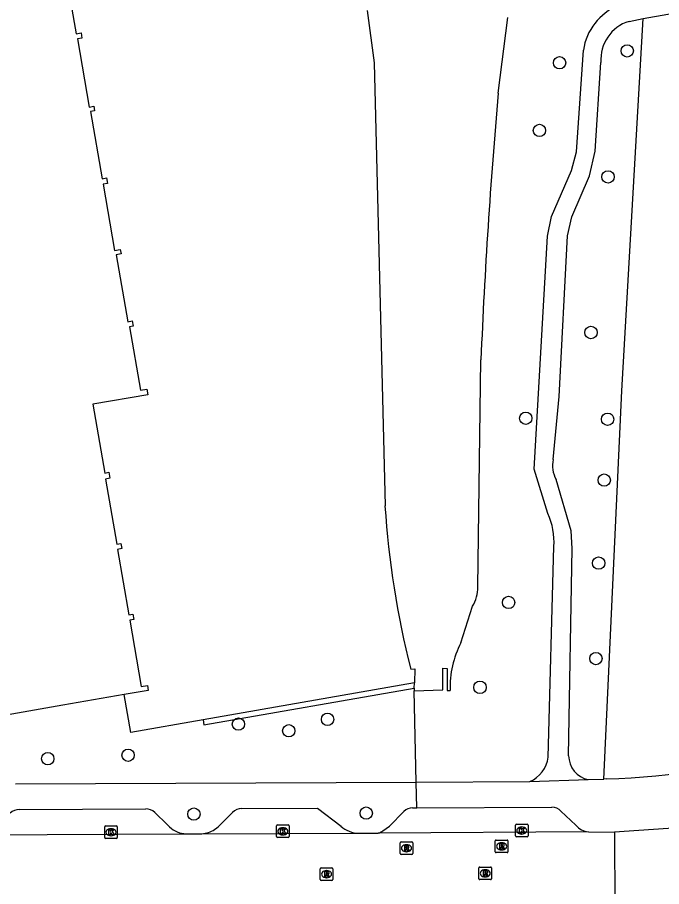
# Model space of a CAD drawing. Extents: x 157793 to 159380, y 380882 to 382313.
# Drawn here: x 158475.1 to 158526.2, y 381261.8 to 381330.7 of the extents above; entities that cross this region are included whole.
import ezdxf

# ---------------------------------------------------------------- set-up
doc = ezdxf.new("R2010")
doc.units = 0
for name, color, linetype in [('IMGEO_Boom', 7, 'Continuous'), ('IMGEO_Damwand', 7, 'Continuous'), ('IMGEO_Groenvoorziening', 7, 'Continuous'), ('IMGEO_Haag', 7, 'Continuous'), ('IMGEO_Kolk', 7, 'Continuous'), ('IMGEO_Pand', 7, 'Continuous'), ('IMGEO_Rijbaan_lokaal_gesloten', 7, 'Continuous'), ('IMGEO_Rijbaan_lokaal_open', 7, 'Continuous'), ('IMGEO_Rioolput', 7, 'Continuous'), ('IMGEO_Voetpad_halfverhard', 7, 'Continuous'), ('IMGEO_Voetpad_open', 7, 'Continuous'), ('IMGEO_Waterloop', 7, 'Continuous')]:
    doc.layers.add(name, color=color, linetype=linetype)

msp = doc.modelspace()

# ---------------------------------------------------------------- linework, layer by layer
at = {"layer": 'IMGEO_Boom'}
for centre in [(158523.464, 381328.013), (158518.102, 381327.066), (158516.499, 381321.704), (158521.938, 381318.027), (158520.59, 381305.696), (158515.413, 381298.899), (158521.91, 381298.821), (158521.637, 381293.999), (158521.197, 381287.426), (158514.06, 381284.308), (158520.984, 381279.865), (158511.789, 381277.58), (158492.631, 381274.667), (158499.705, 381275.045), (158496.626, 381274.135), (158477.52, 381271.929), (158483.882, 381272.203), (158502.771, 381267.612), (158489.107, 381267.54)]:
    msp.add_circle(centre, 0.489, dxfattribs=at)
at = {"layer": 'IMGEO_Damwand'}
for points in [[(158513.231, 381324.65), (158513.985, 381330.664)], [(158511.629, 381285.533), (158511.86, 381303.519)], [(158510.269, 381281.111), (158511.2, 381284.002)]]:
    msp.add_lwpolyline(points, dxfattribs=at)
for centre, radius, start, end in [((158979.62, 381283.78), 468.176, 174.99195, 177.58364), ((158508.46, 381285.595), 3.17, 329.82267, 358.87063), ((158517.128, 381277.594), 7.708, 152.85068, 181.90204)]:
    msp.add_arc(centre, radius, start, end, dxfattribs=at)
at = {"layer": 'IMGEO_Groenvoorziening'}
for points in [[(158521.619, 381270.311), (158523.034, 381301.067), (158524.716, 381330.587)], [(158506.739, 381270.073), (158506.572, 381277.299)], [(158489.836, 381275.004), (158484.103, 381274.001), (158483.577, 381277.007)]]:
    msp.add_lwpolyline(points, dxfattribs=at)
at = {"layer": 'IMGEO_Haag'}
for points in [[(158506.589, 381277.936), (158489.836, 381275.004)], [(158489.836, 381275.004), (158489.905, 381274.61), (158506.578, 381277.528)]]:
    msp.add_lwpolyline(points, dxfattribs=at)
at = {"layer": 'IMGEO_Kolk'}
for p, q in [((158514.672, 381266.735), (158515.524, 381266.735)), ((158482.03, 381265.675), (158482.03, 381266.527)), ((158482.105, 381266.601), (158482.957, 381266.601)), ((158482.518, 381266.381), (158482.543, 381266.381)), ((158483.031, 381266.527), (158483.031, 381265.675)), ((158495.651, 381265.749), (158495.651, 381266.601)), ((158495.726, 381266.675), (158496.578, 381266.675)), ((158496.139, 381266.455), (158496.164, 381266.455)), ((158496.652, 381266.601), (158496.652, 381265.749)), ((158514.597, 381265.809), (158514.597, 381266.661)), ((158515.085, 381266.515), (158515.11, 381266.515)), ((158515.598, 381266.661), (158515.598, 381265.809)), ((158482.957, 381265.601), (158482.105, 381265.601)), ((158482.541, 381265.821), (158482.516, 381265.821)), ((158496.578, 381265.675), (158495.726, 381265.675)), ((158496.162, 381265.895), (158496.137, 381265.895)), ((158515.524, 381265.735), (158514.672, 381265.735)), ((158515.108, 381265.955), (158515.083, 381265.955))]:
    msp.add_line(p, q, dxfattribs=at)
for points in [[(158514.672, 381266.735), (158515.524, 381266.735)], [(158482.03, 381265.675), (158482.03, 381266.527)], [(158482.105, 381266.601), (158482.957, 381266.601)], [(158482.351, 381266.301), (158482.474, 381266.301), (158482.474, 381266.15), (158482.604, 381266.301), (158482.768, 381266.301), (158482.622, 381266.15), (158482.775, 381265.901), (158482.623, 381265.901), (158482.538, 381266.065), (158482.474, 381265.998), (158482.474, 381265.901), (158482.351, 381265.901), (158482.351, 381266.301)], [(158483.031, 381266.527), (158483.031, 381265.675)], [(158495.651, 381265.749), (158495.651, 381266.601)], [(158495.726, 381266.675), (158496.578, 381266.675)], [(158495.972, 381266.375), (158496.095, 381266.375), (158496.095, 381266.224), (158496.225, 381266.375), (158496.389, 381266.375), (158496.243, 381266.224), (158496.396, 381265.975), (158496.244, 381265.975), (158496.159, 381266.139), (158496.095, 381266.072), (158496.095, 381265.975), (158495.972, 381265.975), (158495.972, 381266.375)], [(158496.652, 381266.601), (158496.652, 381265.749)], [(158514.597, 381265.809), (158514.597, 381266.661)], [(158514.918, 381266.435), (158515.041, 381266.435), (158515.041, 381266.284), (158515.171, 381266.435), (158515.335, 381266.435), (158515.189, 381266.284), (158515.342, 381266.035), (158515.19, 381266.035), (158515.105, 381266.199), (158515.041, 381266.132), (158515.041, 381266.035), (158514.918, 381266.035), (158514.918, 381266.435)], [(158515.598, 381266.661), (158515.598, 381265.809)], [(158482.957, 381265.601), (158482.105, 381265.601)], [(158496.578, 381265.675), (158495.726, 381265.675)], [(158515.524, 381265.735), (158514.672, 381265.735)]]:
    msp.add_lwpolyline(points, dxfattribs=at)
for centre, start, end in [((158514.674, 381266.659), 91.55205, 178.44795), ((158514.674, 381266.659), 91.55205, 178.44795), ((158515.522, 381266.659), 1.55205, 88.44795), ((158515.522, 381266.659), 1.55205, 88.44795), ((158482.107, 381266.525), 91.55205, 178.44795), ((158482.107, 381266.525), 91.55205, 178.44795), ((158482.955, 381266.525), 1.55205, 88.44795), ((158482.955, 381266.525), 1.55205, 88.44795), ((158495.728, 381266.599), 91.55205, 178.44795), ((158495.728, 381266.599), 91.55205, 178.44795), ((158496.576, 381266.599), 1.55205, 88.44795), ((158496.576, 381266.599), 1.55205, 88.44795), ((158482.107, 381265.677), 181.55205, 268.44795), ((158482.107, 381265.677), 181.55205, 268.44795), ((158482.955, 381265.677), 271.55205, 358.44795), ((158482.955, 381265.677), 271.55205, 358.44795), ((158495.728, 381265.751), 181.55205, 268.44795), ((158495.728, 381265.751), 181.55205, 268.44795), ((158496.576, 381265.751), 271.55205, 358.44795), ((158496.576, 381265.751), 271.55205, 358.44795), ((158514.674, 381265.811), 181.55205, 268.44795), ((158514.674, 381265.811), 181.55205, 268.44795), ((158515.522, 381265.811), 271.55205, 358.44795), ((158515.522, 381265.811), 271.55205, 358.44795)]:
    msp.add_arc(centre, 0.0765, start, end, dxfattribs=at)
for centre, major_axis, ratio, start_param, end_param in [((158482.517, 381266.101), (-0.387, 0.002), 0.722429, 4.712389, 7.853982), ((158482.542, 381266.101), (-0.39, 0.002), 0.717154, 1.570796, 4.712389), ((158496.138, 381266.175), (-0.387, 0.002), 0.722429, 4.712389, 7.853982), ((158496.163, 381266.175), (-0.39, 0.002), 0.717154, 1.570796, 4.712389), ((158515.084, 381266.235), (-0.387, 0.002), 0.722429, 4.712389, 7.853982), ((158515.109, 381266.235), (-0.39, 0.002), 0.717154, 1.570796, 4.712389)]:
    msp.add_ellipse(centre, major_axis=major_axis, ratio=ratio, start_param=start_param, end_param=end_param, dxfattribs=at)
at = {"layer": 'IMGEO_Pand'}
for points in [[(158478.847, 381334.637), (158479.765, 381329.369), (158480.156, 381329.437), (158480.229, 381329.023), (158479.865, 381328.959), (158480.805, 381323.562), (158481.163, 381323.624), (158481.228, 381323.254), (158480.898, 381323.196), (158481.824, 381317.879), (158482.173, 381317.939), (158482.249, 381317.503), (158481.902, 381317.442), (158482.814, 381312.201), (158483.27, 381312.281), (158483.333, 381311.919), (158482.946, 381311.852), (158483.87, 381306.548), (158484.216, 381306.608), (158484.286, 381306.204), (158483.994, 381306.153), (158484.87, 381301.123), (158485.368, 381301.21), (158485.445, 381300.77), (158481.089, 381300.011), (158482.038, 381294.561), (158482.36, 381294.617), (158482.443, 381294.143), (158482.09, 381294.082), (158482.99, 381288.917), (158483.31, 381288.973), (158483.38, 381288.572), (158483.044, 381288.513), (158483.947, 381283.328), (158484.257, 381283.382), (158484.332, 381282.953), (158484.017, 381282.898), (158484.933, 381277.638), (158485.42, 381277.723), (158485.487, 381277.34), (158483.577, 381277.007)], [(158483.577, 381277.007), (158478.716, 381276.161), (158474.667, 381275.456), (158474.347, 381275.4)]]:
    msp.add_lwpolyline(points, dxfattribs=at)
at = {"layer": 'IMGEO_Rijbaan_lokaal_gesloten'}
for points in [[(158489.605, 381265.971), (158502.167, 381266.021)], [(158502.167, 381266.021), (158503.707, 381266.022)], [(158520.389, 381266.13), (158503.707, 381266.022)], [(158520.389, 381266.13), (158522.462, 381266.113)], [(158471.946, 381265.897), (158488.49, 381265.978)], [(158488.49, 381265.978), (158489.605, 381265.971)]]:
    msp.add_lwpolyline(points, dxfattribs=at)
at = {"layer": 'IMGEO_Rijbaan_lokaal_open'}
for points in [[(158527.474, 381266.445), (158522.462, 381266.113)], [(158522.462, 381266.113), (158522.472, 381260.13)]]:
    msp.add_lwpolyline(points, dxfattribs=at)
at = {"layer": 'IMGEO_Rioolput'}
for p, q in [((158505.531, 381265.334), (158506.383, 381265.334)), ((158513.004, 381264.558), (158513.004, 381265.41)), ((158513.079, 381265.484), (158513.931, 381265.484)), ((158514.005, 381265.41), (158514.005, 381264.558)), ((158505.456, 381264.408), (158505.456, 381265.26)), ((158505.944, 381265.114), (158505.969, 381265.114)), ((158506.457, 381265.26), (158506.457, 381264.408)), ((158513.515, 381264.704), (158513.49, 381264.704)), ((158513.492, 381265.264), (158513.517, 381265.264)), ((158506.383, 381264.334), (158505.531, 381264.334)), ((158505.967, 381264.554), (158505.942, 381264.554)), ((158513.931, 381264.484), (158513.079, 381264.484)), ((158499.2, 381263.279), (158500.052, 381263.279)), ((158511.704, 381262.417), (158511.704, 381263.269)), ((158511.779, 381263.343), (158512.631, 381263.343)), ((158512.705, 381263.269), (158512.705, 381262.417)), ((158499.125, 381262.353), (158499.125, 381263.205)), ((158499.613, 381263.059), (158499.638, 381263.059)), ((158500.126, 381263.205), (158500.126, 381262.353)), ((158512.215, 381262.563), (158512.19, 381262.563)), ((158512.192, 381263.123), (158512.217, 381263.123)), ((158500.052, 381262.279), (158499.2, 381262.279)), ((158499.636, 381262.499), (158499.611, 381262.499)), ((158512.631, 381262.343), (158511.779, 381262.343))]:
    msp.add_line(p, q, dxfattribs=at)
for points in [[(158505.531, 381265.334), (158506.383, 381265.334)], [(158513.004, 381264.558), (158513.004, 381265.41)], [(158513.079, 381265.484), (158513.931, 381265.484)], [(158514.005, 381265.41), (158514.005, 381264.558)], [(158505.456, 381264.408), (158505.456, 381265.26)], [(158506.045, 381265.032), (158505.793, 381265.034), (158505.793, 381264.634)], [(158505.793, 381264.634), (158505.917, 381264.634), (158505.917, 381264.796), (158505.928, 381264.796)], [(158505.971, 381264.953), (158505.917, 381264.953), (158505.917, 381264.872)], [(158505.917, 381264.872), (158505.969, 381264.872)], [(158505.975, 381264.767), (158506.046, 381264.634), (158506.186, 381264.634), (158506.121, 381264.76)], [(158506.457, 381265.26), (158506.457, 381264.408)], [(158513.593, 381265.182), (158513.341, 381265.184), (158513.341, 381264.784)], [(158513.341, 381264.784), (158513.465, 381264.784), (158513.465, 381264.946), (158513.476, 381264.946)], [(158513.519, 381265.103), (158513.465, 381265.103), (158513.465, 381265.022)], [(158513.465, 381265.022), (158513.517, 381265.022)], [(158513.523, 381264.917), (158513.594, 381264.784), (158513.734, 381264.784), (158513.669, 381264.91)], [(158506.383, 381264.334), (158505.531, 381264.334)], [(158513.931, 381264.484), (158513.079, 381264.484)], [(158499.2, 381263.279), (158500.052, 381263.279)], [(158511.704, 381262.417), (158511.704, 381263.269)], [(158511.779, 381263.343), (158512.631, 381263.343)], [(158512.705, 381263.269), (158512.705, 381262.417)], [(158499.125, 381262.353), (158499.125, 381263.205)], [(158499.714, 381262.977), (158499.462, 381262.979), (158499.462, 381262.579)], [(158499.462, 381262.579), (158499.586, 381262.579), (158499.586, 381262.741), (158499.597, 381262.741)], [(158499.64, 381262.898), (158499.586, 381262.898), (158499.586, 381262.817)], [(158499.586, 381262.817), (158499.638, 381262.817)], [(158499.644, 381262.712), (158499.715, 381262.579), (158499.855, 381262.579), (158499.79, 381262.705)], [(158500.126, 381263.205), (158500.126, 381262.353)], [(158512.293, 381263.041), (158512.041, 381263.043), (158512.041, 381262.643)], [(158512.041, 381262.643), (158512.165, 381262.643), (158512.165, 381262.805), (158512.176, 381262.805)], [(158512.219, 381262.962), (158512.165, 381262.962), (158512.165, 381262.881)], [(158512.165, 381262.881), (158512.217, 381262.881)], [(158512.223, 381262.776), (158512.294, 381262.643), (158512.434, 381262.643), (158512.369, 381262.769)], [(158500.052, 381262.279), (158499.2, 381262.279)], [(158512.631, 381262.343), (158511.779, 381262.343)]]:
    msp.add_lwpolyline(points, dxfattribs=at)
for centre, radius, start, end in [((158505.533, 381265.258), 0.0765, 91.55205, 178.44795), ((158505.533, 381265.258), 0.0765, 91.55205, 178.44795), ((158506.381, 381265.258), 0.0765, 1.55205, 88.44795), ((158506.381, 381265.258), 0.0765, 1.55205, 88.44795), ((158513.081, 381265.408), 0.0765, 91.55205, 178.44795), ((158513.081, 381265.408), 0.0765, 91.55205, 178.44795), ((158513.929, 381265.408), 0.0765, 1.55205, 88.44795), ((158513.929, 381265.408), 0.0765, 1.55205, 88.44795), ((158505.927, 381264.743), 0.0533, 26.02933, 88.69889), ((158505.953, 381265.061), 0.19, 274.7715, 282.96867), ((158505.977, 381264.857), 0.0964, 77.00612, 93.18647), ((158505.991, 381264.914), 0.0378, 276.66336, 79.67722), ((158506.044, 381264.922), 0.109, 350.36119, 89.41601), ((158506.042, 381264.922), 0.112, 277.58423, 350.98172), ((158506.026, 381264.707), 0.108, 29.51342, 73.79051), ((158513.475, 381264.893), 0.0533, 26.02933, 88.69889), ((158513.501, 381265.211), 0.19, 274.7715, 282.96867), ((158513.525, 381265.007), 0.0964, 77.00612, 93.18647), ((158513.539, 381265.064), 0.0378, 276.66336, 79.67722), ((158513.592, 381265.072), 0.109, 350.36119, 89.41601), ((158513.59, 381265.072), 0.112, 277.58423, 350.98172), ((158513.574, 381264.857), 0.108, 29.51342, 73.79051), ((158505.533, 381264.41), 0.0765, 181.55205, 268.44795), ((158505.533, 381264.41), 0.0765, 181.55205, 268.44795), ((158506.381, 381264.41), 0.0765, 271.55205, 358.44795), ((158506.381, 381264.41), 0.0765, 271.55205, 358.44795), ((158513.081, 381264.56), 0.0765, 181.55205, 268.44795), ((158513.081, 381264.56), 0.0765, 181.55205, 268.44795), ((158513.929, 381264.56), 0.0765, 271.55205, 358.44795), ((158513.929, 381264.56), 0.0765, 271.55205, 358.44795), ((158499.202, 381263.203), 0.0765, 91.55205, 178.44795), ((158499.202, 381263.203), 0.0765, 91.55205, 178.44795), ((158500.05, 381263.203), 0.0765, 1.55205, 88.44795), ((158500.05, 381263.203), 0.0765, 1.55205, 88.44795), ((158511.781, 381263.267), 0.0765, 91.55205, 178.44795), ((158511.781, 381263.267), 0.0765, 91.55205, 178.44795), ((158512.629, 381263.267), 0.0765, 1.55205, 88.44795), ((158512.629, 381263.267), 0.0765, 1.55205, 88.44795), ((158499.596, 381262.688), 0.0533, 26.02933, 88.69889), ((158499.622, 381263.006), 0.19, 274.7715, 282.96867), ((158499.646, 381262.802), 0.0964, 77.00612, 93.18647), ((158499.66, 381262.859), 0.0378, 276.66336, 79.67722), ((158499.713, 381262.867), 0.109, 350.36119, 89.41601), ((158499.711, 381262.867), 0.112, 277.58423, 350.98172), ((158499.695, 381262.652), 0.108, 29.51342, 73.79051), ((158512.175, 381262.752), 0.0533, 26.02933, 88.69889), ((158512.201, 381263.07), 0.19, 274.7715, 282.96867), ((158512.225, 381262.866), 0.0964, 77.00612, 93.18647), ((158512.239, 381262.923), 0.0378, 276.66336, 79.67722), ((158512.292, 381262.931), 0.109, 350.36119, 89.41601), ((158512.29, 381262.931), 0.112, 277.58423, 350.98172), ((158512.274, 381262.716), 0.108, 29.51342, 73.79051), ((158499.202, 381262.355), 0.0765, 181.55205, 268.44795), ((158499.202, 381262.355), 0.0765, 181.55205, 268.44795), ((158500.05, 381262.355), 0.0765, 271.55205, 358.44795), ((158500.05, 381262.355), 0.0765, 271.55205, 358.44795), ((158511.781, 381262.419), 0.0765, 181.55205, 268.44795), ((158511.781, 381262.419), 0.0765, 181.55205, 268.44795), ((158512.629, 381262.419), 0.0765, 271.55205, 358.44795), ((158512.629, 381262.419), 0.0765, 271.55205, 358.44795)]:
    msp.add_arc(centre, radius, start, end, dxfattribs=at)
for centre, major_axis, ratio, start_param, end_param in [((158505.943, 381264.834), (-0.387, 0.002), 0.722429, 4.712389, 7.853982), ((158505.968, 381264.834), (-0.39, 0.002), 0.717154, 1.570796, 4.712389), ((158513.491, 381264.984), (-0.387, 0.002), 0.722429, 4.712389, 7.853982), ((158513.516, 381264.984), (-0.39, 0.002), 0.717154, 1.570796, 4.712389), ((158499.612, 381262.779), (-0.387, 0.002), 0.722429, 4.712389, 7.853982), ((158499.637, 381262.779), (-0.39, 0.002), 0.717154, 1.570796, 4.712389), ((158512.191, 381262.843), (-0.387, 0.002), 0.722429, 4.712389, 7.853982), ((158512.216, 381262.843), (-0.39, 0.002), 0.717154, 1.570796, 4.712389)]:
    msp.add_ellipse(centre, major_axis=major_axis, ratio=ratio, start_param=start_param, end_param=end_param, dxfattribs=at)
at = {"layer": 'IMGEO_Voetpad_halfverhard'}
for points in [[(158524.716, 381330.587), (158532.995, 381332.044)], [(158523.604, 381330.348), (158524.716, 381330.587)], [(158517.174, 381291.356), (158516.083, 381294.871), (158517.14, 381313.341), (158517.446, 381314.877), (158519.036, 381318.545), (158519.443, 381320.005), (158519.984, 381328.069)], [(158517.588, 381295.633), (158518.057, 381300.621), (158518.714, 381313.353), (158519.071, 381314.863), (158520.483, 381318.1), (158520.929, 381320.067), (158521.379, 381327.087)], [(158518.819, 381272.162), (158519.102, 381288.579), (158519.01, 381289.977), (158517.822, 381294.045)], [(158517.206, 381272.055), (158517.656, 381288.738)]]:
    msp.add_lwpolyline(points, dxfattribs=at)
for centre, radius, start, end in [((158524.484, 381327.395), 4.55, 112.66164, 171.48045), ((158524.536, 381327.323), 3.166, 107.11779, 184.27031), ((158519.823, 381295.151), 2.286, 167.82803, 208.93698), ((158512.105, 381289.069), 5.561, 356.58489, 24.27892), ((158514.712, 381272.418), 2.52, 293.89171, 351.7195), ((158520.783, 381272.189), 1.965, 180.79309, 257.79231)]:
    msp.add_arc(centre, radius, start, end, dxfattribs=at)
at = {"layer": 'IMGEO_Voetpad_open'}
for points in [[(158515.733, 381270.114), (158520.368, 381270.269)], [(158520.368, 381270.269), (158521.619, 381270.311)], [(158521.832, 381270.318), (158521.619, 381270.311)], [(158474.958, 381269.926), (158506.739, 381270.073)], [(158506.739, 381270.073), (158515.733, 381270.114)], [(158506.787, 381268.026), (158506.739, 381270.073)], [(158506.787, 381268.026), (158517.488, 381268.086)], [(158475.258, 381267.903), (158485.281, 381267.953)], [(158485.998, 381267.674), (158486.98, 381266.716), (158487.179, 381266.521)], [(158490.632, 381266.242), (158491.02, 381266.532), (158492.175, 381267.676)], [(158492.891, 381267.979), (158498.898, 381267.995), (158500.768, 381266.587)], [(158504.089, 381266.214), (158504.605, 381266.576), (158505.749, 381267.753)], [(158506.434, 381268.024), (158506.787, 381268.026)], [(158518.207, 381267.779), (158519.388, 381266.654)]]:
    msp.add_lwpolyline(points, dxfattribs=at)
for centre, radius, start, end in [((158518.533, 381350.202), 79.952, 272.36495, 283.55213), ((158517.492, 381267.101), 0.985, 43.49699, 90.2598), ((158475.316, 381266.721), 1.184, 92.80836, 130.71142), ((158485.309, 381266.965), 0.989, 45.84232, 91.63353), ((158492.927, 381266.896), 1.083, 91.90707, 133.96757), ((158506.439, 381267.011), 1.013, 90.2565, 132.91303), ((158488.519, 381267.901), 1.923, 225.85289, 269.14965), ((158489.578, 381268.153), 2.182, 270.69694, 298.86707), ((158502.208, 381268.134), 2.114, 227.05804, 268.88794), ((158503.444, 381267.021), 1.033, 284.74184, 308.628), ((158520.592, 381267.736), 1.619, 221.94573, 262.79227)]:
    msp.add_arc(centre, radius, start, end, dxfattribs=at)
at = {"layer": 'IMGEO_Waterloop'}
for points in [[(158502.843, 381331.221), (158503.39, 381327.054), (158504.257, 381291.969)], [(158513.231, 381324.65), (158513.985, 381330.664)], [(158511.629, 381285.533), (158511.86, 381303.519)], [(158510.269, 381281.111), (158511.2, 381284.002)], [(158506.572, 381277.299), (158508.844, 381277.386), (158508.839, 381279.096), (158509.189, 381279.061), (158509.184, 381277.341), (158509.424, 381277.338)], [(158506.297, 381279.03), (158506.618, 381279.049), (158506.589, 381277.936)], [(158506.578, 381277.528), (158506.589, 381277.936)], [(158506.578, 381277.528), (158506.572, 381277.299)]]:
    msp.add_lwpolyline(points, dxfattribs=at)
for centre, radius, start, end in [((158979.62, 381283.78), 468.176, 174.99195, 177.58364), ((158575.105, 381296.509), 70.994, 183.66639, 194.25294), ((158508.46, 381285.595), 3.17, 329.82267, 358.87063), ((158517.128, 381277.594), 7.708, 152.85068, 181.90204)]:
    msp.add_arc(centre, radius, start, end, dxfattribs=at)

doc.saveas('drawing.dxf')
